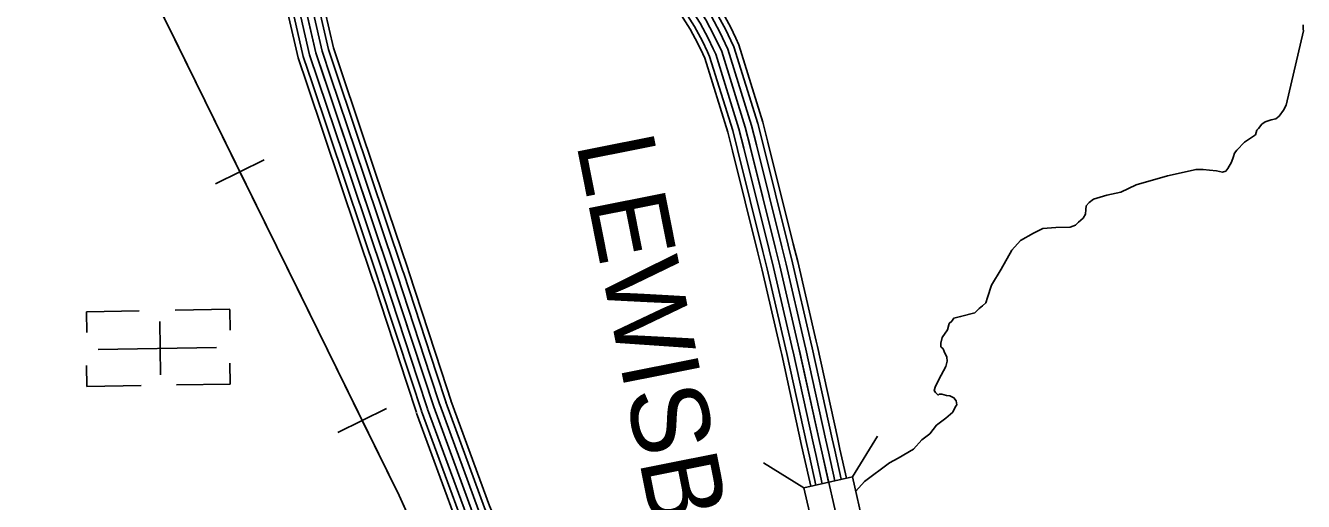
# Model space of a CAD drawing. Extents: x 1551132 to 1791609, y 378168 to 563823.
# Drawn here: x 1669092 to 1675183, y 448941 to 451206 of the extents above; entities that cross this region are included whole.
import ezdxf

# ---------------------------------------------------------------- set-up
doc = ezdxf.new("R2010")
doc.units = 0
for name, color, linetype in [('DESIGN - CONTOURS - Intermediate with optional Text', 7, 'Continuous'), ('DESIGN - ROW - Right-of-Way and Easement Labels', 7, 'Continuous'), ('DESIGN - TRANSPORTATION - Text', 7, 'Continuous'), ('DESIGN - UTILITIES - Cable (Underground) with Text', 7, 'Continuous'), ('SURVEY - CENTERLINE - Preliminary Text', 7, 'Continuous'), ('SURVEY - DRAINAGE - Storm Sewer', 7, 'Continuous'), ('SURVEY - TRANSPORTATION - Roads', 7, 'Continuous')]:
    doc.layers.add(name, color=color, linetype=linetype)

msp = doc.modelspace()

# ---------------------------------------------------------------- linework, layer by layer
at = {"layer": 'DESIGN - CONTOURS - Intermediate with optional Text'}
for p, q in [((1670230.189, 450567.949), (1669996.937, 450453.096)), ((1670813.259, 449383.676), (1670580.006, 449268.823))]:
    msp.add_line(p, q, dxfattribs=at)
for points in [[(1671453.584, 446155.542), (1671458.734, 446587.129), (1671445.234, 446797.642), (1671420.035, 447034.349), (1671375.936, 447363.457), (1671311.554, 447670.79), (1671252.647, 447933.972), (1671153.067, 448309.874), (1671056.019, 448563.547), (1670872.724, 448968.582), (1669413.843, 451931.742)], [(1669822.033, 451102.654), (1669530.506, 451694.786)], [(1670113.567, 450510.522), (1669822.033, 451102.654)], [(1670405.102, 449918.382), (1670113.567, 450510.522)], [(1670696.628, 449326.25), (1670405.102, 449918.382)], [(1670980.471, 448730.484), (1670872.724, 448968.582), (1670696.628, 449326.25)]]:
    msp.add_lwpolyline(points, dxfattribs=at)
at = {"layer": 'DESIGN - TRANSPORTATION - Text'}
for points in [[(1674797.299, 450508.083), (1674813.365, 450513.941), (1674823.473, 450525.858), (1674839.731, 450555.751), (1674849.981, 450583.693), (1674854.123, 450599.677), (1674866.247, 450613.586), (1674902.588, 450651.295), (1674940.829, 450676.962), (1674954.92, 450686.846), (1674961.12, 450708.821), (1674969.187, 450716.755), (1674985.37, 450736.63), (1675001.478, 450748.489), (1675029.577, 450758.239), (1675051.618, 450762.031), (1675067.751, 450775.898), (1675088.001, 450803.749), (1675100.209, 450827.666), (1675183.299, 451181.392), (1675181.365, 451189.426), (1675181.54, 451209.451)], [(1673049.448, 448990.484), (1673091.738, 449036.21), (1673210.569, 449125.204), (1673250.776, 449146.855), (1673325.183, 449190.206), (1673363.582, 449233.907), (1673401.856, 449263.583), (1673434.214, 449303.334), (1673478.529, 449336.96), (1673512.804, 449366.677), (1673525.037, 449392.595), (1673531.103, 449400.553), (1673527.278, 449420.62), (1673517.395, 449434.729), (1673497.454, 449442.938), (1673481.463, 449445.088), (1673459.505, 449451.313), (1673447.497, 449451.429), (1673441.464, 449447.479), (1673429.564, 449459.613), (1673423.647, 449469.68), (1673429.822, 449489.655), (1673456.28, 449541.474), (1673478.654, 449583.325), (1673484.879, 449609.3), (1673483.029, 449627.351), (1673471.271, 449655.501), (1673465.371, 449667.577), (1673455.447, 449677.685), (1673455.588, 449693.711), (1673461.83, 449721.687), (1673486.154, 449757.512), (1673494.412, 449787.48), (1673506.529, 449799.38), (1673516.654, 449813.306), (1673548.736, 449821.006), (1673616.918, 449838.381), (1673637.118, 449860.224), (1673653.225, 449872.082), (1673669.358, 449885.949), (1673677.583, 449911.908), (1673696.091, 449969.818), (1673742.782, 450047.487), (1673793.581, 450137.131), (1673833.996, 450182.815), (1673896.337, 450218.275), (1673940.544, 450239.884), (1674002.626, 450245.3), (1674070.674, 450246.651), (1674096.765, 450256.409), (1674110.898, 450270.301), (1674133.081, 450290.118), (1674145.239, 450308.027), (1674145.431, 450330.053), (1674147.581, 450348.062), (1674161.73, 450363.954), (1674181.872, 450379.779), (1674246.078, 450399.196), (1674312.227, 450412.58), (1674386.567, 450447.923), (1674535.013, 450490.566), (1674671.352, 450521.308), (1674705.368, 450520.983), (1674735.359, 450518.691), (1674769.341, 450514.366), (1674797.299, 450508.083)]]:
    msp.add_lwpolyline(points, dxfattribs=at)
at = {"layer": 'DESIGN - UTILITIES - Cable (Underground) with Text'}
for p, q in [((1669634.11, 449848.441), (1669382.706, 449844.213)), ((1669382.748, 449844.038), (1669384.333, 449745.748)), ((1670065.793, 449856.188), (1669805.006, 449851.66)), ((1670067.378, 449756.265), (1670065.835, 449855.447)), ((1669736.062, 449544.098), (1669731.484, 449797.577)), ((1670068.081, 449499.579), (1670066.363, 449599.46)), ((1669384.911, 449488.128), (1669383.102, 449587.609)), ((1669384.861, 449487.82), (1669643.048, 449492.398)), ((1669811.611, 449495.392), (1670068.123, 449499.712))]:
    msp.add_line(p, q, dxfattribs=at)
msp.add_lwpolyline([(1670001.505, 449673.991), (1669438.499, 449664.3)], dxfattribs=at)
at = {"layer": 'SURVEY - CENTERLINE - Preliminary Text'}
for points in [[(1663527.501, 458531.645), (1663937.658, 458524.778), (1664956.926, 458490.811), (1666133.665, 458411.268), (1667114.358, 458321.633), (1667821.05, 458220.647), (1668174.208, 458153.146), (1668385.628, 458077.46), (1668545.491, 457994.525), (1668669.83, 457911.598), (1668816.093, 457780.545), (1668971.798, 457603.565), (1669086.103, 457407.56), (1669232.316, 457017.116), (1669343.738, 456614.306), (1669479.685, 455654.081), (1669665.897, 454721.39), (1669915.24, 453515.825), (1670196.358, 452289.935), (1670475.601, 451076.079), (1670830.483, 450021.626), (1671037.845, 449391.443)], [(1670331.938, 451424.013), (1670415.869, 451059.203), (1670457.901, 450934.3)], [(1670362.154, 451430.963), (1670445.735, 451067.637), (1670487.275, 450944.184)], [(1670392.361, 451437.913), (1670475.601, 451076.079), (1670516.658, 450954.076)], [(1670422.569, 451444.863), (1670505.467, 451084.521), (1670546.041, 450963.968)], [(1670452.785, 451451.814), (1670535.333, 451092.954), (1670575.415, 450973.851)], [(1670477.842, 451457.58), (1670560.115, 451099.963), (1670599.789, 450982.051)], [(1670307.855, 451418.471), (1670392.053, 451052.47), (1670434.477, 450926.416)], [(1670457.901, 450934.317), (1670617.389, 450460.421)], [(1670487.275, 450944.2), (1670646.763, 450470.305)], [(1670516.658, 450954.092), (1670676.146, 450480.197)], [(1670546.041, 450963.984), (1670705.528, 450490.089)], [(1670575.415, 450973.868), (1670734.903, 450499.972)], [(1670599.789, 450982.076), (1670759.277, 450508.181)], [(1670434.477, 450926.433), (1670593.964, 450452.538)], [(1670759.277, 450508.197), (1670913.707, 450049.335), (1670918.848, 450033.735)], [(1670593.964, 450452.554), (1670748.21, 449994.234), (1670753.169, 449979.167)], [(1670617.389, 450460.438), (1670771.66, 450002.043), (1670776.643, 449986.9)], [(1670646.763, 450470.321), (1670801.067, 450011.834), (1670806.092, 449996.592)], [(1670676.146, 450480.213), (1670830.483, 450021.626), (1670835.533, 450006.293)], [(1670705.528, 450490.105), (1670859.899, 450031.418), (1670864.974, 450015.993)], [(1670734.903, 450499.989), (1670889.307, 450041.21), (1670894.424, 450025.685)], [(1670894.415, 450025.693), (1671050.703, 449550.731)], [(1670918.848, 450033.727), (1671075.136, 449558.764)], [(1670753.152, 449979.2), (1670909.44, 449504.238)], [(1670776.635, 449986.925), (1670932.922, 449511.963)], [(1670806.076, 449996.617), (1670962.363, 449521.655)], [(1670835.525, 450006.309), (1670991.813, 449531.347)], [(1670864.974, 450016.001), (1671021.262, 449541.039)], [(1670991.804, 449531.364), (1671037.845, 449391.443)], [(1671021.254, 449541.056), (1671067.294, 449401.135)], [(1671050.695, 449550.748), (1671096.735, 449410.827)], [(1671075.127, 449558.781), (1671121.168, 449418.861)], [(1670909.431, 449504.255), (1670955.472, 449364.334)], [(1670932.914, 449511.98), (1670978.955, 449372.059)], [(1670962.355, 449521.672), (1671008.396, 449381.751)], [(1671096.044, 449412.819), (1671280.214, 448911.248), (1671372.153, 448697.242)], [(1671119.243, 449421.336), (1671303.188, 448920.39), (1671395.186, 448706.242)], [(1670955.505, 449361.209), (1671141.067, 448855.854), (1671232.265, 448643.566)], [(1670979.646, 449370.068), (1671164.967, 448865.363), (1671256.273, 448652.824)], [(1671008.746, 449380.76), (1671193.783, 448876.838), (1671285.239, 448663.941)], [(1671037.845, 449391.443), (1671222.59, 448888.305), (1671374.453, 448534.804), (1671508.4, 448195.454), (1671661.946, 447789.869), (1671807.343, 447360.307), (1671940.823, 446944.847), (1672082.044, 446487.276), (1672212.916, 445973.688), (1672277.422, 445728.923), (1672318.388, 445558.411), (1672355.72, 445448.008), (1672428.735, 445285.303), (1672547.016, 445000.121), (1672685.096, 444682.771), (1672864.824, 444305.061), (1673114.085, 443848.783), (1673403.386, 443396.246), (1673679.03, 442999.878), (1673938.873, 442637.66)], [(1671037.845, 449391.443), (1671222.59, 448888.305), (1671314.213, 448675.033)], [(1671066.944, 449402.127), (1671251.398, 448899.772), (1671343.104, 448686.317)]]:
    msp.add_lwpolyline(points, dxfattribs=at)
at = {"layer": 'SURVEY - DRAINAGE - Storm Sewer'}
for p, q in [((1673033.38, 449058.618), (1673153.717, 449251.213)), ((1672801.873, 449005.129), (1672609.261, 449125.482))]:
    msp.add_line(p, q, dxfattribs=at)
msp.add_lwpolyline([(1672801.873, 449005.129), (1672855.32, 448773.638), (1673086.844, 448827.052), (1673033.38, 449058.618)], close=True, dxfattribs=at)
at = {"layer": 'SURVEY - TRANSPORTATION - Roads'}
for points in [[(1671103.312, 453236.644), (1671231.209, 453055.072), (1671360.089, 452779.432), (1671541.976, 452417.131), (1671665.19, 452171.575), (1671753.696, 452042.488), (1671934.775, 451790.265), (1672106.213, 451570.176), (1672257.717, 451354.312), (1672334.324, 451233.359), (1672373.498, 451160.874), (1672410.605, 451082.397), (1672522.594, 450722.904), (1672687.282, 450062.62), (1672775.104, 449685.385), (1672876.027, 449225.957), (1672988.54, 448730.369)], [(1672158.853, 451549.142), (1672283.508, 451371.521), (1672361.081, 451249.043), (1672401.164, 451174.882), (1672426.388, 451121.539)], [(1672184.227, 451566.951), (1672309.308, 451388.73), (1672387.848, 451264.726), (1672428.83, 451188.883), (1672454.413, 451134.798)], [(1672205.277, 451581.726), (1672330.707, 451403.005), (1672410.047, 451277.735), (1672451.788, 451200.508), (1672477.662, 451145.79)], [(1672062.505, 451481.515), (1672185.561, 451306.177), (1672259.467, 451189.491), (1672296.1, 451121.689), (1672319.974, 451071.213)], [(1672082.73, 451495.716), (1672206.127, 451319.894), (1672280.8, 451201.991), (1672318.166, 451132.864), (1672342.315, 451081.78)], [(1672108.104, 451513.524), (1672231.926, 451337.103), (1672307.566, 451217.675), (1672345.832, 451146.865), (1672370.34, 451095.039)], [(1672133.479, 451531.333), (1672257.717, 451354.312), (1672334.324, 451233.359), (1672373.498, 451160.874), (1672398.364, 451108.289)], [(1672426.38, 451121.556), (1672439.555, 451093.689), (1672552.452, 450731.271), (1672575.618, 450638.402)], [(1672454.404, 451134.806), (1672468.504, 451104.981), (1672582.318, 450739.646), (1672605.7, 450645.91)], [(1672477.645, 451145.807), (1672492.52, 451114.347), (1672607.092, 450746.588), (1672630.65, 450652.135)], [(1672319.966, 451071.221), (1672329.624, 451050.804), (1672439.063, 450699.495), (1672461.404, 450609.909)], [(1672342.307, 451081.788), (1672352.707, 451059.813), (1672462.87, 450706.162), (1672485.387, 450615.893)], [(1672370.331, 451095.039), (1672381.656, 451071.105), (1672492.736, 450714.537), (1672515.469, 450623.401)], [(1672398.356, 451108.297), (1672410.605, 451082.397), (1672522.594, 450722.904), (1672545.544, 450630.901)], [(1672545.535, 450630.918), (1672666.54, 450145.764)], [(1672575.609, 450638.418), (1672696.615, 450153.264)], [(1672605.692, 450645.927), (1672726.697, 450160.773)], [(1672630.642, 450652.144), (1672751.647, 450166.989)], [(1672461.395, 450609.934), (1672582.401, 450124.78)], [(1672485.378, 450615.909), (1672606.384, 450130.755)], [(1672515.461, 450623.418), (1672636.466, 450138.264)], [(1672666.54, 450145.781), (1672687.282, 450062.62), (1672775.104, 449685.385), (1672780.896, 449659.035)], [(1672696.615, 450153.281), (1672717.414, 450069.887), (1672805.337, 449692.227), (1672811.17, 449665.693)], [(1672726.697, 450160.789), (1672747.555, 450077.154), (1672835.578, 449699.069), (1672841.453, 449672.343)], [(1672751.647, 450167.006), (1672772.555, 450083.179), (1672860.661, 449704.744), (1672866.569, 449677.868)], [(1672582.401, 450124.797), (1672602.984, 450042.294), (1672690.523, 449666.243), (1672696.206, 449640.417)], [(1672606.384, 450130.772), (1672627.008, 450048.086), (1672714.631, 449671.702), (1672720.339, 449645.726)], [(1672636.466, 450138.28), (1672657.149, 450055.353), (1672744.872, 449678.543), (1672750.622, 449652.376)], [(1672780.887, 449659.051), (1672876.027, 449225.957), (1672888.56, 449170.772)], [(1672811.162, 449665.701), (1672906.284, 449232.715), (1672918.792, 449177.639)], [(1672841.444, 449672.352), (1672936.534, 449239.474), (1672949.017, 449184.506)], [(1672866.56, 449677.877), (1672961.633, 449245.082), (1672974.099, 449190.197)], [(1672696.189, 449640.442), (1672791.395, 449207.048), (1672803.995, 449151.563)], [(1672720.331, 449645.751), (1672815.52, 449212.44), (1672828.103, 449157.038)], [(1672750.613, 449652.401), (1672845.769, 449219.198), (1672858.327, 449163.905)], [(1672888.551, 449170.789), (1672919.967, 449032.418)], [(1672918.784, 449177.655), (1672950.167, 449039.41)], [(1672949.008, 449184.514), (1672980.374, 449046.377)], [(1672974.091, 449190.214), (1673005.432, 449052.161)], [(1672803.987, 449151.588), (1672835.469, 449012.909)], [(1672828.094, 449157.063), (1672859.56, 449018.468)], [(1672858.319, 449163.922), (1672889.76, 449025.443)]]:
    msp.add_lwpolyline(points, dxfattribs=at)

# ---------------------------------------------------------------- texts
at = {"layer": 'DESIGN - ROW - Right-of-Way and Easement Labels'}
msp.add_text('LEWISBURG', height=370.0089, rotation=281.2322667, dxfattribs=at).set_placement((1671716.18, 450647.543))

doc.saveas('drawing.dxf')
